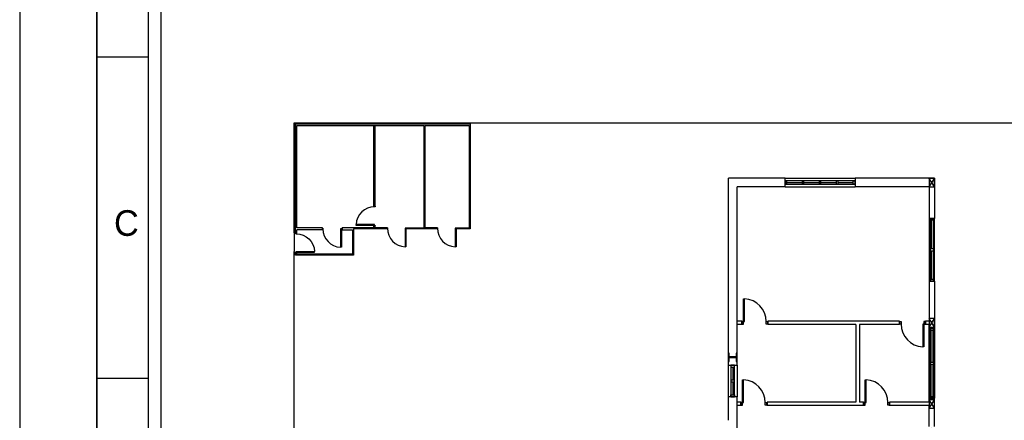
# Model space of a CAD drawing. Header units: millimetres. Extents: x -559 to 10735, y -2326 to 222.
# Tile 489 of 656: x 3643 to 3795, y -1332 to -1270. Entities that reach past the tile are written whole.
import ezdxf

# ---------------------------------------------------------------- set-up
doc = ezdxf.new("R2010")
doc.units = ezdxf.units.MM
doc.header["$LTSCALE"] = 4
for name, color, linetype in [('Extremos da Area Total', 253, 'Continuous'), ('Modelo', 251, 'Continuous'), ('Modificaçoes da Planta Baixa', 255, 'Continuous'), ('Planta Baixa', 251, 'Continuous')]:
    doc.layers.add(name, color=color, linetype=linetype)

# ---------------------------------------------------------------- blocks, each defined once
blk = doc.blocks.new('AUW01D3S-flat-9-flat-1')
at = {"color": 9}
for p, q in [((-0.075, 0), (-0.075, 1.8)), ((0.075, 0), (0.075, 1.8))]:
    blk.add_line(p, q, dxfattribs=at)
blk = doc.blocks.new('AUD18D1S-flat-19-flat-1')
at = {"color": 9}
for p, q in [((-0.075, 1.8), (0.075, 1.8)), ((0.075, 0), (-0.075, 0))]:
    blk.add_line(p, q, dxfattribs=at)
blk = doc.blocks.new('AUD19D1S-flat-19-flat-1')
at = {"color": 9}
for p, q in [((0, 1.8), (0, 1.8)), ((0, 0), (0, 0))]:
    blk.add_line(p, q, dxfattribs=at)
blk = doc.blocks.new('AUD37D1S-flat-53-flat-1')
at = {"color": 9}
for p, q in [((-0.05, 0.05), (-0.05, 0)), ((0.05, 0.05), (-0.05, 0.05)), ((-0.05, 0), (0.05, 0)), ((0.05, 0), (0.05, 0.05))]:
    blk.add_line(p, q, dxfattribs=at)
at = {"color": 9, "oblique": 36.8699, "width": 1.25, "flags": 3}
for p in [(-0.05, 0.05), (0, 0.05), (0.05, 0.05)]:
    blk.add_attdef('JAMBPT', p, '', height=0.00632, rotation=153.4349, dxfattribs=at)
at = {"color": 9, "width": 0.5, "flags": 3}
for p in [(-0.05, 0.05), (0, 0.05)]:
    blk.add_attdef('JAMBPT', p, '', height=0.01, rotation=90, dxfattribs=at)
blk = doc.blocks.new('AUD37D1S-flat-52-flat-1')
at = {"color": 9}
for p, q in [((-0.05, 0), (0.05, 0)), ((-0.05, -0.05), (-0.05, 0)), ((0.05, 0), (0.05, -0.05)), ((0.05, -0.05), (-0.05, -0.05))]:
    blk.add_line(p, q, dxfattribs=at)
at = {"color": 9, "text_generation_flag": 4, "flags": 3}
for p, height, rotation, width in [((-0.05, -0.05), 0.00632, 206.5651, 1.25), ((-0.05, -0.05), 0.01, 270, 0.5), ((0, -0.05), 0.00632, 206.5651, 1.25), ((0, -0.05), 0.01, 270, 0.5), ((0.05, -0.05), 0.00632, 206.5651, 1.25)]:
    blk.add_attdef('JAMBPT', p, '', height=height, rotation=rotation, dxfattribs=dict(at, width=width))
blk = doc.blocks.new('AUD40D1S-flat-18-flat-1')
at = {"color": 9}
for p, q in [((-0.05, 0.9), (-0.05, -0.9)), ((0.05, 0.9), (-0.05, 0.9)), ((0.05, -0.9), (0.05, 0.9)), ((-0.05, -0.9), (0.05, -0.9))]:
    blk.add_line(p, q, dxfattribs=at)
blk = doc.blocks.new('AUD40D1S-flat-17-flat-1')
at = {"color": 9}
for p, q in [((-0.05, 0.9), (-0.05, -0.9)), ((0.05, 0.9), (-0.05, 0.9)), ((0.05, -0.9), (0.05, 0.9)), ((-0.05, -0.9), (0.05, -0.9))]:
    blk.add_line(p, q, dxfattribs=at)
blk = doc.blocks.new('AUD37D1S-flat-51-flat-1')
at = {"color": 9}
for p, q in [((-0.05, 0.05), (-0.05, 0)), ((0.05, 0.05), (-0.05, 0.05)), ((-0.05, 0), (0.05, 0)), ((0.05, 0), (0.05, 0.05))]:
    blk.add_line(p, q, dxfattribs=at)
at = {"color": 9, "oblique": 36.8699, "width": 1.25, "flags": 3}
for p in [(-0.05, 0.05), (0, 0.05), (0.05, 0.05)]:
    blk.add_attdef('JAMBPT', p, '', height=0.00632, rotation=153.4349, dxfattribs=at)
at = {"color": 9, "width": 0.5, "flags": 3}
for p in [(-0.05, 0.05), (0, 0.05)]:
    blk.add_attdef('JAMBPT', p, '', height=0.01, rotation=90, dxfattribs=at)
blk = doc.blocks.new('AUW01D1S-flat-22-flat-1')
at = {"color": 9}
blk.add_line((0, -0.4125), (0, 0.4125), dxfattribs=at)
blk = doc.blocks.new('AUW01D1S-flat-21-flat-1')
at = {"color": 9}
blk.add_line((0, -0.4125), (0, 0.4125), dxfattribs=at)
blk = doc.blocks.new('AUW01D3S-flat-5-flat-1')
at = {"color": 9}
for p, q in [((-0.075, 0), (-0.075, -2)), ((0.075, 0), (0.075, -2))]:
    blk.add_line(p, q, dxfattribs=at)
blk = doc.blocks.new('AUD18D1S-flat-15-flat-1')
at = {"color": 9}
for p, q in [((-0.075, 0), (0.075, 0)), ((0.075, -2), (-0.075, -2))]:
    blk.add_line(p, q, dxfattribs=at)
blk = doc.blocks.new('AUD19D1S-flat-15-flat-1')
at = {"color": 9}
for p, q in [((0, 0), (0, 0)), ((0, -2), (0, -2))]:
    blk.add_line(p, q, dxfattribs=at)
blk = doc.blocks.new('AUD37D1S-flat-41-flat-1')
at = {"color": 9}
for p, q in [((0.05, 0), (-0.05, 0)), ((-0.05, 0), (-0.05, -0.05)), ((0.05, -0.05), (0.05, 0)), ((-0.05, -0.05), (0.05, -0.05))]:
    blk.add_line(p, q, dxfattribs=at)
at = {"color": 9, "oblique": 36.8699, "width": 1.25, "flags": 3}
for p in [(-0.05, -0.05), (0, -0.05), (0.05, -0.05)]:
    blk.add_attdef('JAMBPT', p, '', height=0.00632, rotation=333.4349, dxfattribs=at)
at = {"color": 9, "width": 0.5, "flags": 3}
for p in [(0, -0.05), (0.05, -0.05)]:
    blk.add_attdef('JAMBPT', p, '', height=0.01, rotation=270, dxfattribs=at)
blk = doc.blocks.new('AUD37D1S-flat-40-flat-1')
at = {"color": 9}
for p, q in [((-0.05, 0.05), (0.05, 0.05)), ((-0.05, 0), (-0.05, 0.05)), ((0.05, 0), (-0.05, 0)), ((0.05, 0.05), (0.05, 0))]:
    blk.add_line(p, q, dxfattribs=at)
at = {"color": 9, "text_generation_flag": 4, "flags": 3}
for p, height, rotation, width in [((-0.05, 0.05), 0.00632, 26.5651, 1.25), ((0, 0.05), 0.01, 90, 0.5), ((0, 0.05), 0.00632, 26.5651, 1.25), ((0.05, 0.05), 0.01, 90, 0.5), ((0.05, 0.05), 0.00632, 26.5651, 1.25)]:
    blk.add_attdef('JAMBPT', p, '', height=height, rotation=rotation, dxfattribs=dict(at, width=width))
blk = doc.blocks.new('AUD40D1S-flat-10-flat-1')
at = {"color": 9}
for p, q in [((0.05, 1), (-0.05, 1)), ((-0.05, 1), (-0.05, -1)), ((0.05, -1), (0.05, 1)), ((-0.05, -1), (0.05, -1))]:
    blk.add_line(p, q, dxfattribs=at)
blk = doc.blocks.new('AUD40D1S-flat-9-flat-1')
at = {"color": 9}
for p, q in [((0.05, 1), (-0.05, 1)), ((-0.05, 1), (-0.05, -1)), ((0.05, -1), (0.05, 1)), ((-0.05, -1), (0.05, -1))]:
    blk.add_line(p, q, dxfattribs=at)
blk = doc.blocks.new('AUD37D1S-flat-39-flat-1')
at = {"color": 9}
for p, q in [((0.05, 0), (-0.05, 0)), ((-0.05, 0), (-0.05, -0.05)), ((0.05, -0.05), (0.05, 0)), ((-0.05, -0.05), (0.05, -0.05))]:
    blk.add_line(p, q, dxfattribs=at)
at = {"color": 9, "oblique": 36.8699, "width": 1.25, "flags": 3}
for p in [(-0.05, -0.05), (0, -0.05), (0.05, -0.05)]:
    blk.add_attdef('JAMBPT', p, '', height=0.00632, rotation=333.4349, dxfattribs=at)
at = {"color": 9, "width": 0.5, "flags": 3}
for p in [(0, -0.05), (0.05, -0.05)]:
    blk.add_attdef('JAMBPT', p, '', height=0.01, rotation=270, dxfattribs=at)
blk = doc.blocks.new('AUW01D1S-flat-14-flat-1')
at = {"color": 9}
blk.add_line((0, 0.4625), (0, -0.4625), dxfattribs=at)
blk = doc.blocks.new('AUW01D1S-flat-13-flat-1')
at = {"color": 9}
blk.add_line((0, 0.4625), (0, -0.4625), dxfattribs=at)
blk = doc.blocks.new('AUW01D3S-flat-4-flat-1')
at = {"color": 9}
for p, q in [((0, 0.125), (2, 0.125)), ((0, -0.125), (2, -0.125))]:
    blk.add_line(p, q, dxfattribs=at)
blk = doc.blocks.new('AUD18D1S-flat-14-flat-1')
at = {"color": 9}
for p, q in [((0, -0.125), (0, 0.125)), ((2, 0.125), (2, -0.125))]:
    blk.add_line(p, q, dxfattribs=at)
blk = doc.blocks.new('AUD19D1S-flat-14-flat-1')
at = {"color": 9}
for p, q in [((0, 0), (0, 0)), ((2, 0), (2, 0))]:
    blk.add_line(p, q, dxfattribs=at)
blk = doc.blocks.new('AUD37D1S-flat-38-flat-1')
at = {"color": 9}
for p, q in [((0, 0.05), (0, -0.05)), ((0.05, 0.05), (0, 0.05)), ((0.05, -0.05), (0.05, 0.05)), ((0, -0.05), (0.05, -0.05))]:
    blk.add_line(p, q, dxfattribs=at)
at = {"color": 9, "oblique": 36.8699, "width": 1.25, "flags": 3}
for p in [(0.05, 0.05), (0.05, 0), (0.05, -0.05)]:
    blk.add_attdef('JAMBPT', p, '', height=0.00632, rotation=63.4349, dxfattribs=at)
at = {"color": 9, "width": 0.5, "flags": 3}
for p in [(0.05, 0.05), (0.05, 0)]:
    blk.add_attdef('JAMBPT', p, '', height=0.01, dxfattribs=at)
blk = doc.blocks.new('AUD37D1S-flat-37-flat-1')
at = {"color": 9}
for p, q in [((-0.05, 0.05), (0, 0.05)), ((-0.05, -0.05), (-0.05, 0.05)), ((0, 0.05), (0, -0.05)), ((0, -0.05), (-0.05, -0.05))]:
    blk.add_line(p, q, dxfattribs=at)
at = {"color": 9, "text_generation_flag": 4, "flags": 3}
for p, height, rotation, width in [((-0.05, 0.05), 0.01, 180, 0.5), ((-0.05, 0), 0.01, 180, 0.5), ((-0.05, 0.05), 0.00632, 116.5651, 1.25), ((-0.05, 0), 0.00632, 116.5651, 1.25), ((-0.05, -0.05), 0.00632, 116.5651, 1.25)]:
    blk.add_attdef('JAMBPT', p, '', height=height, rotation=rotation, dxfattribs=dict(at, width=width))
blk = doc.blocks.new('AUD40D1S-flat-8-flat-1')
at = {"color": 9}
for p, q in [((-1, 0.05), (-1, -0.05)), ((1, 0.05), (-1, 0.05)), ((1, -0.05), (1, 0.05)), ((-1, -0.05), (1, -0.05))]:
    blk.add_line(p, q, dxfattribs=at)
blk = doc.blocks.new('AUD40D1S-flat-7-flat-1')
at = {"color": 9}
for p, q in [((-1, 0.05), (-1, -0.05)), ((1, 0.05), (-1, 0.05)), ((1, -0.05), (1, 0.05)), ((-1, -0.05), (1, -0.05))]:
    blk.add_line(p, q, dxfattribs=at)
blk = doc.blocks.new('AUD37D1S-flat-36-flat-1')
at = {"color": 9}
for p, q in [((0, 0.05), (0, -0.05)), ((0.05, 0.05), (0, 0.05)), ((0.05, -0.05), (0.05, 0.05)), ((0, -0.05), (0.05, -0.05))]:
    blk.add_line(p, q, dxfattribs=at)
at = {"color": 9, "oblique": 36.8699, "width": 1.25, "flags": 3}
for p in [(0.05, 0.05), (0.05, 0), (0.05, -0.05)]:
    blk.add_attdef('JAMBPT', p, '', height=0.00632, rotation=63.4349, dxfattribs=at)
at = {"color": 9, "width": 0.5, "flags": 3}
for p in [(0.05, 0.05), (0.05, 0)]:
    blk.add_attdef('JAMBPT', p, '', height=0.01, dxfattribs=at)
blk = doc.blocks.new('AUD37D1S-flat-35-flat-1')
at = {"color": 9}
for p, q in [((0, 0.05), (0, -0.05)), ((0.05, 0.05), (0, 0.05)), ((0.05, -0.05), (0.05, 0.05)), ((0, -0.05), (0.05, -0.05))]:
    blk.add_line(p, q, dxfattribs=at)
at = {"color": 9, "oblique": 36.8699, "width": 1.25, "flags": 3}
for p in [(0.05, 0.05), (0.05, 0), (0.05, -0.05)]:
    blk.add_attdef('JAMBPT', p, '', height=0.00632, rotation=63.4349, dxfattribs=at)
at = {"color": 9, "width": 0.5, "flags": 3}
for p in [(0.05, 0.05), (0.05, 0)]:
    blk.add_attdef('JAMBPT', p, '', height=0.01, dxfattribs=at)
blk = doc.blocks.new('AUD37D1S-flat-34-flat-1')
at = {"color": 9}
for p, q in [((0, 0.05), (0, -0.05)), ((0.05, 0.05), (0, 0.05)), ((0.05, -0.05), (0.05, 0.05)), ((0, -0.05), (0.05, -0.05))]:
    blk.add_line(p, q, dxfattribs=at)
at = {"color": 9, "oblique": 36.8699, "width": 1.25, "flags": 3}
for p in [(0.05, 0.05), (0.05, 0), (0.05, -0.05)]:
    blk.add_attdef('JAMBPT', p, '', height=0.00632, rotation=63.4349, dxfattribs=at)
at = {"color": 9, "width": 0.5, "flags": 3}
for p in [(0.05, 0.05), (0.05, 0)]:
    blk.add_attdef('JAMBPT', p, '', height=0.01, dxfattribs=at)
blk = doc.blocks.new('AUW01D1S-flat-12-flat-1')
at = {"color": 9}
blk.add_line((-0.21875, 0), (0.21875, 0), dxfattribs=at)
blk = doc.blocks.new('AUW01D1S-flat-11-flat-1')
at = {"color": 9}
blk.add_line((-0.21875, 0), (0.21875, 0), dxfattribs=at)
blk = doc.blocks.new('AUW01D1S-flat-10-flat-1')
at = {"color": 9}
blk.add_line((-0.21875, 0), (0.21875, 0), dxfattribs=at)
blk = doc.blocks.new('AUW01D1S-flat-9-flat-1')
at = {"color": 9}
blk.add_line((-0.21875, 0), (0.21875, 0), dxfattribs=at)
blk = doc.blocks.new('AUW01D3S-flat-1-flat-1')
at = {"color": 9}
for p, q in [((-0.125, 0), (-0.125, -0.9)), ((0.125, 0), (0.125, -0.9))]:
    blk.add_line(p, q, dxfattribs=at)
blk = doc.blocks.new('AUD18D1S-flat-11-flat-1')
at = {"color": 9}
for p, q in [((-0.125, 0), (0.125, 0)), ((0.125, -0.9), (-0.125, -0.9))]:
    blk.add_line(p, q, dxfattribs=at)
blk = doc.blocks.new('AUD19D1S-flat-11-flat-1')
at = {"color": 9}
for p, q in [((0, 0), (0, 0)), ((0, -0.9), (0, -0.9))]:
    blk.add_line(p, q, dxfattribs=at)
blk = doc.blocks.new('AUD37D1S-flat-25-flat-1')
at = {"color": 9}
for p, q in [((0.05, 0), (-0.05, 0)), ((-0.05, 0), (-0.05, -0.05)), ((0.05, -0.05), (0.05, 0)), ((-0.05, -0.05), (0.05, -0.05))]:
    blk.add_line(p, q, dxfattribs=at)
at = {"color": 9, "oblique": 36.8699, "width": 1.25, "flags": 3}
for p in [(-0.05, -0.05), (0, -0.05), (0.05, -0.05)]:
    blk.add_attdef('JAMBPT', p, '', height=0.00632, rotation=333.4349, dxfattribs=at)
at = {"color": 9, "width": 0.5, "flags": 3}
for p in [(0, -0.05), (0.05, -0.05)]:
    blk.add_attdef('JAMBPT', p, '', height=0.01, rotation=270, dxfattribs=at)
blk = doc.blocks.new('AUD37D1S-flat-24-flat-1')
at = {"color": 9}
for p, q in [((-0.05, 0.05), (0.05, 0.05)), ((-0.05, 0), (-0.05, 0.05)), ((0.05, 0), (-0.05, 0)), ((0.05, 0.05), (0.05, 0))]:
    blk.add_line(p, q, dxfattribs=at)
at = {"color": 9, "text_generation_flag": 4, "flags": 3}
for p, height, rotation, width in [((-0.05, 0.05), 0.00632, 26.5651, 1.25), ((0, 0.05), 0.01, 90, 0.5), ((0, 0.05), 0.00632, 26.5651, 1.25), ((0.05, 0.05), 0.01, 90, 0.5), ((0.05, 0.05), 0.00632, 26.5651, 1.25)]:
    blk.add_attdef('JAMBPT', p, '', height=height, rotation=rotation, dxfattribs=dict(at, width=width))
blk = doc.blocks.new('AUD40D1S-flat-2-flat-1')
at = {"color": 9}
for p, q in [((0.05, 0.45), (-0.05, 0.45)), ((-0.05, 0.45), (-0.05, -0.45)), ((0.05, -0.45), (0.05, 0.45)), ((-0.05, -0.45), (0.05, -0.45))]:
    blk.add_line(p, q, dxfattribs=at)
blk = doc.blocks.new('AUD40D1S-flat-1-flat-1')
at = {"color": 9}
for p, q in [((0.05, 0.45), (-0.05, 0.45)), ((-0.05, 0.45), (-0.05, -0.45)), ((0.05, -0.45), (0.05, 0.45)), ((-0.05, -0.45), (0.05, -0.45))]:
    blk.add_line(p, q, dxfattribs=at)
blk = doc.blocks.new('AUD37D1S-flat-23-flat-1')
at = {"color": 9}
for p, q in [((0.05, 0), (-0.05, 0)), ((-0.05, 0), (-0.05, -0.05)), ((0.05, -0.05), (0.05, 0)), ((-0.05, -0.05), (0.05, -0.05))]:
    blk.add_line(p, q, dxfattribs=at)
at = {"color": 9, "oblique": 36.8699, "width": 1.25, "flags": 3}
for p in [(-0.05, -0.05), (0, -0.05), (0.05, -0.05)]:
    blk.add_attdef('JAMBPT', p, '', height=0.00632, rotation=333.4349, dxfattribs=at)
at = {"color": 9, "width": 0.5, "flags": 3}
for p in [(0, -0.05), (0.05, -0.05)]:
    blk.add_attdef('JAMBPT', p, '', height=0.01, rotation=270, dxfattribs=at)
blk = doc.blocks.new('AUW01D1S-flat-2-flat-1')
at = {"color": 9}
blk.add_line((0, 0.1875), (0, -0.1875), dxfattribs=at)
blk = doc.blocks.new('AUW01D1S-flat-1-flat-1')
at = {"color": 9}
blk.add_line((0, 0.1875), (0, -0.1875), dxfattribs=at)
blk = doc.blocks.new('AUD18D1S-flat-8-flat-1')
at = {"color": 9}
for p, q in [((0, -0.05), (0, 0.05)), ((0.75, 0.05), (0.75, -0.05))]:
    blk.add_line(p, q, dxfattribs=at)
blk = doc.blocks.new('AUD19D1S-flat-8-flat-1')
at = {"color": 9}
for p, q in [((0, 0), (0, 0)), ((0.75, 0), (0.75, 0))]:
    blk.add_line(p, q, dxfattribs=at)
blk = doc.blocks.new('AUD37D1S-flat-18-flat-1')
at = {"color": 9}
for p, q in [((0, 0.0375), (0, -0.0375)), ((0.05, 0.0375), (0, 0.0375)), ((0.05, -0.0375), (0.05, 0.0375)), ((0, -0.0375), (0.05, -0.0375))]:
    blk.add_line(p, q, dxfattribs=at)
at = {"color": 9, "oblique": 22.61986, "width": 1.083333, "flags": 3}
for p in [(0.05, 0.0375), (0.05, 0), (0.05, -0.0375)]:
    blk.add_attdef('JAMBPT', p, '', height=0.00588, rotation=56.30993, dxfattribs=at)
at = {"color": 9, "width": 0.666667, "flags": 3}
for p in [(0.05, 0.0375), (0.05, 0)]:
    blk.add_attdef('JAMBPT', p, '', height=0.0075, dxfattribs=at)
blk = doc.blocks.new('AUD37D1S-flat-17-flat-1')
at = {"color": 9}
for p, q in [((-0.05, 0.0375), (0, 0.0375)), ((-0.05, -0.0375), (-0.05, 0.0375)), ((0, 0.0375), (0, -0.0375)), ((0, -0.0375), (-0.05, -0.0375))]:
    blk.add_line(p, q, dxfattribs=at)
at = {"color": 9, "text_generation_flag": 4, "flags": 3}
for p, height, rotation, width in [((-0.05, 0.0375), 0.0075, 180, 0.666667), ((-0.05, 0), 0.0075, 180, 0.666667), ((-0.05, 0.0375), 0.00588, 123.69007, 1.083333), ((-0.05, 0), 0.00588, 123.69007, 1.083333), ((-0.05, -0.0375), 0.00588, 123.69007, 1.083333)]:
    blk.add_attdef('JAMBPT', p, '', height=height, rotation=rotation, dxfattribs=dict(at, width=width))
blk = doc.blocks.new('AUD41D1S-flat-8-flat-1')
at = {"color": 9}
for p, q in [((-0.375, 0.0375), (-0.375, -0.0375)), ((0.375, -0.0375), (0.375, 0.0375))]:
    blk.add_line(p, q, dxfattribs=at)
blk = doc.blocks.new('AUD29D1S-flat-12-flat-1')
at = {"color": 9}
for p, q in [((-0.325, 0.65), (-0.293, 0.65)), ((-0.325, 0), (-0.325, 0.65)), ((-0.293, 0), (-0.293, 0.65)), ((-0.325, 0), (-0.293, 0))]:
    blk.add_line(p, q, dxfattribs=at)
blk.add_ellipse((-0.325, 0), major_axis=(-0.46, 0.46), ratio=1, start_param=3.926991, end_param=5.449157, dxfattribs=at)
blk = doc.blocks.new('AUD18D1S-flat-7-flat-1')
at = {"color": 9}
for p, q in [((0, -0.05), (0, 0.05)), ((0.75, 0.05), (0.75, -0.05))]:
    blk.add_line(p, q, dxfattribs=at)
blk = doc.blocks.new('AUD19D1S-flat-7-flat-1')
at = {"color": 9}
for p, q in [((0, 0), (0, 0)), ((0.75, 0), (0.75, 0))]:
    blk.add_line(p, q, dxfattribs=at)
blk = doc.blocks.new('AUD37D1S-flat-16-flat-1')
at = {"color": 9}
for p, q in [((0, 0.0375), (0, -0.0375)), ((0.05, 0.0375), (0, 0.0375)), ((0.05, -0.0375), (0.05, 0.0375)), ((0, -0.0375), (0.05, -0.0375))]:
    blk.add_line(p, q, dxfattribs=at)
at = {"color": 9, "oblique": 22.61986, "width": 1.083333, "flags": 3}
for p in [(0.05, 0.0375), (0.05, 0), (0.05, -0.0375)]:
    blk.add_attdef('JAMBPT', p, '', height=0.00588, rotation=56.30993, dxfattribs=at)
at = {"color": 9, "width": 0.666667, "flags": 3}
for p in [(0.05, 0.0375), (0.05, 0)]:
    blk.add_attdef('JAMBPT', p, '', height=0.0075, dxfattribs=at)
blk = doc.blocks.new('AUD37D1S-flat-15-flat-1')
at = {"color": 9}
for p, q in [((-0.05, 0.0375), (0, 0.0375)), ((-0.05, -0.0375), (-0.05, 0.0375)), ((0, 0.0375), (0, -0.0375)), ((0, -0.0375), (-0.05, -0.0375))]:
    blk.add_line(p, q, dxfattribs=at)
at = {"color": 9, "text_generation_flag": 4, "flags": 3}
for p, height, rotation, width in [((-0.05, 0.0375), 0.0075, 180, 0.666667), ((-0.05, 0), 0.0075, 180, 0.666667), ((-0.05, 0.0375), 0.00588, 123.69007, 1.083333), ((-0.05, 0), 0.00588, 123.69007, 1.083333), ((-0.05, -0.0375), 0.00588, 123.69007, 1.083333)]:
    blk.add_attdef('JAMBPT', p, '', height=height, rotation=rotation, dxfattribs=dict(at, width=width))
blk = doc.blocks.new('AUD41D1S-flat-7-flat-1')
at = {"color": 9}
for p, q in [((-0.375, 0.0375), (-0.375, -0.0375)), ((0.375, -0.0375), (0.375, 0.0375))]:
    blk.add_line(p, q, dxfattribs=at)
blk = doc.blocks.new('AUD29D1S-flat-11-flat-1')
at = {"color": 9}
for p, q in [((-0.325, 0.65), (-0.293, 0.65)), ((-0.325, 0), (-0.325, 0.65)), ((-0.293, 0), (-0.293, 0.65)), ((-0.325, 0), (-0.293, 0))]:
    blk.add_line(p, q, dxfattribs=at)
blk.add_ellipse((-0.325, 0), major_axis=(-0.46, 0.46), ratio=1, start_param=3.926991, end_param=5.449157, dxfattribs=at)
blk = doc.blocks.new('AUD18D1S-flat-6-flat-1')
at = {"color": 9}
for p, q in [((-0.75, -0.05), (-0.75, 0.05)), ((0, 0.05), (0, -0.05))]:
    blk.add_line(p, q, dxfattribs=at)
blk = doc.blocks.new('AUD19D1S-flat-6-flat-1')
at = {"color": 9}
for p, q in [((-0.75, 0), (-0.75, 0)), ((0, 0), (0, 0))]:
    blk.add_line(p, q, dxfattribs=at)
blk = doc.blocks.new('AUD37D1S-flat-14-flat-1')
at = {"color": 9}
for p, q in [((-0.05, 0.0375), (-0.05, -0.0375)), ((0, 0.0375), (-0.05, 0.0375)), ((0, -0.0375), (0, 0.0375)), ((-0.05, -0.0375), (0, -0.0375))]:
    blk.add_line(p, q, dxfattribs=at)
at = {"color": 9, "width": 0.666667, "flags": 3}
for p in [(-0.05, 0), (-0.05, -0.0375)]:
    blk.add_attdef('JAMBPT', p, '', height=0.0075, rotation=180, dxfattribs=at)
at = {"color": 9, "oblique": 22.61986, "width": 1.083333, "flags": 3}
for p in [(-0.05, 0.0375), (-0.05, 0), (-0.05, -0.0375)]:
    blk.add_attdef('JAMBPT', p, '', height=0.00588, rotation=236.30993, dxfattribs=at)
blk = doc.blocks.new('AUD37D1S-flat-13-flat-1')
at = {"color": 9}
for p, q in [((0, -0.0375), (0, 0.0375)), ((0, 0.0375), (0.05, 0.0375)), ((0.05, 0.0375), (0.05, -0.0375)), ((0.05, -0.0375), (0, -0.0375))]:
    blk.add_line(p, q, dxfattribs=at)
at = {"color": 9, "text_generation_flag": 4, "width": 1.083333, "flags": 3}
for p in [(0.05, 0.0375), (0.05, 0), (0.05, -0.0375)]:
    blk.add_attdef('JAMBPT', p, '', height=0.00588, rotation=303.69007, dxfattribs=at)
at = {"color": 9, "text_generation_flag": 4, "width": 0.666667, "flags": 3}
for p in [(0.05, 0), (0.05, -0.0375)]:
    blk.add_attdef('JAMBPT', p, '', height=0.0075, dxfattribs=at)
blk = doc.blocks.new('AUD41D1S-flat-6-flat-1')
at = {"color": 9}
for p, q in [((-0.375, 0.0375), (-0.375, -0.0375)), ((0.375, -0.0375), (0.375, 0.0375))]:
    blk.add_line(p, q, dxfattribs=at)
blk = doc.blocks.new('AUD29D1S-flat-10-flat-1')
at = {"color": 9}
for p, q in [((0.325, 0), (0.293, 0)), ((0.293, 0), (0.293, -0.65)), ((0.325, 0), (0.325, -0.65)), ((0.325, -0.65), (0.293, -0.65))]:
    blk.add_line(p, q, dxfattribs=at)
blk.add_ellipse((0.325, 0), major_axis=(0.46, 0.46), ratio=1, start_param=2.356194, end_param=3.878361, dxfattribs=at)
blk = doc.blocks.new('AUD18D1S-flat-5-flat-1')
at = {"color": 9}
for p, q in [((0, -0.05), (0, 0.05)), ((0.75, 0.05), (0.75, -0.05))]:
    blk.add_line(p, q, dxfattribs=at)
blk = doc.blocks.new('AUD19D1S-flat-5-flat-1')
at = {"color": 9}
for p, q in [((0, 0), (0, 0)), ((0.75, 0), (0.75, 0))]:
    blk.add_line(p, q, dxfattribs=at)
blk = doc.blocks.new('AUD37D1S-flat-12-flat-1')
at = {"color": 9}
for p, q in [((0, 0.0375), (0, -0.0375)), ((0.05, 0.0375), (0, 0.0375)), ((0.05, -0.0375), (0.05, 0.0375)), ((0, -0.0375), (0.05, -0.0375))]:
    blk.add_line(p, q, dxfattribs=at)
at = {"color": 9, "oblique": 22.61986, "width": 1.083333, "flags": 3}
for p in [(0.05, 0.0375), (0.05, 0), (0.05, -0.0375)]:
    blk.add_attdef('JAMBPT', p, '', height=0.00588, rotation=56.30993, dxfattribs=at)
at = {"color": 9, "width": 0.666667, "flags": 3}
for p in [(0.05, 0.0375), (0.05, 0)]:
    blk.add_attdef('JAMBPT', p, '', height=0.0075, dxfattribs=at)
blk = doc.blocks.new('AUD37D1S-flat-11-flat-1')
at = {"color": 9}
for p, q in [((-0.05, 0.0375), (0, 0.0375)), ((-0.05, -0.0375), (-0.05, 0.0375)), ((0, 0.0375), (0, -0.0375)), ((0, -0.0375), (-0.05, -0.0375))]:
    blk.add_line(p, q, dxfattribs=at)
at = {"color": 9, "text_generation_flag": 4, "flags": 3}
for p, height, rotation, width in [((-0.05, 0.0375), 0.0075, 180, 0.666667), ((-0.05, 0), 0.0075, 180, 0.666667), ((-0.05, 0.0375), 0.00588, 123.69007, 1.083333), ((-0.05, 0), 0.00588, 123.69007, 1.083333), ((-0.05, -0.0375), 0.00588, 123.69007, 1.083333)]:
    blk.add_attdef('JAMBPT', p, '', height=height, rotation=rotation, dxfattribs=dict(at, width=width))
blk = doc.blocks.new('AUD41D1S-flat-5-flat-1')
at = {"color": 9}
for p, q in [((-0.375, 0.0375), (-0.375, -0.0375)), ((0.375, -0.0375), (0.375, 0.0375))]:
    blk.add_line(p, q, dxfattribs=at)
blk = doc.blocks.new('AUD29D1S-flat-9-flat-1')
at = {"color": 9}
for p, q in [((-0.325, 0.65), (-0.293, 0.65)), ((-0.325, 0), (-0.325, 0.65)), ((-0.293, 0), (-0.293, 0.65)), ((-0.325, 0), (-0.293, 0))]:
    blk.add_line(p, q, dxfattribs=at)
blk.add_ellipse((-0.325, 0), major_axis=(-0.46, 0.46), ratio=1, start_param=3.926991, end_param=5.449157, dxfattribs=at)
blk = doc.blocks.new('AUD29D1S-flat-5-flat-1')
at = {"color": 9}
for p, q in [((0.265, 0), (0.239, 0)), ((0.239, 0), (0.239, -0.53)), ((0.265, 0), (0.265, -0.53)), ((0.265, -0.53), (0.239, -0.53))]:
    blk.add_line(p, q, dxfattribs=at)
blk.add_ellipse((0.265, 0), major_axis=(-0.375, 0.375), ratio=1, start_param=0.785398, end_param=2.307564, dxfattribs=at)
blk = doc.blocks.new('AUD29D1S-flat-3-flat-1')
at = {"color": 9}
for p, q in [((0.265, 0), (0.239, 0)), ((0.239, 0), (0.239, -0.53)), ((0.265, 0), (0.265, -0.53)), ((0.265, -0.53), (0.239, -0.53))]:
    blk.add_line(p, q, dxfattribs=at)
blk.add_ellipse((0.265, 0), major_axis=(-0.375, 0.375), ratio=1, start_param=0.785398, end_param=2.307564, dxfattribs=at)
blk = doc.blocks.new('AUD29D1S-flat-2-flat-1')
at = {"color": 9}
for p, q in [((0.265, 0), (0.239, 0)), ((0.239, 0), (0.239, -0.53)), ((0.265, 0), (0.265, -0.53)), ((0.265, -0.53), (0.239, -0.53))]:
    blk.add_line(p, q, dxfattribs=at)
blk.add_ellipse((0.265, 0), major_axis=(-0.375, 0.375), ratio=1, start_param=0.785398, end_param=2.307564, dxfattribs=at)
blk = doc.blocks.new('AUD29D1S-flat-1-flat-1')
at = {"color": 9}
for p, q in [((-0.53, -0.265), (-0.53, -0.239)), ((0, -0.239), (-0.53, -0.239)), ((0, -0.265), (-0.53, -0.265)), ((0, -0.265), (0, -0.239))]:
    blk.add_line(p, q, dxfattribs=at)
blk.add_ellipse((0, -0.265), major_axis=(-0.375, 0.375), ratio=1, start_param=-0.785398, end_param=0.736768, dxfattribs=at)

msp = doc.modelspace()

# ---------------------------------------------------------------- linework, layer by layer
at = {"layer": 'Extremos da Area Total'}
msp.add_line((3685.39, -1302.87), (3685.39, -1305.72), dxfattribs=at)
msp.add_lwpolyline([(3685.39, -1302.87), (3685.39, -1285.94), (4188.19, -1285.94), (4188.19, -1431.23), (3685.39, -1431.23), (3685.39, -1305.72)], dxfattribs=at)
at = {"layer": 'Modelo'}
for p, q in [((3655.02, -1473.54), (3655.02, -1176.94)), ((3655.02, -1176.94), (3655.02, -1275.81)), ((3662.93, -1275.81), (3655.02, -1275.81)), ((3655.02, -1275.81), (3655.02, -1374.67)), ((3655.02, -1325.24), (3662.93, -1325.24))]:
    msp.add_line(p, q, dxfattribs=at)
for points in [[(3643.16, -1572.4), (4230.42, -1572.4), (4230.42, -1157.17), (3643.16, -1157.17)], [(3662.93, -1552.63), (4210.65, -1552.63), (4210.65, -1176.94), (3662.93, -1176.94)], [(4208.67, -1550.65), (3664.91, -1550.65), (3664.91, -1178.92), (4208.67, -1178.92)]]:
    msp.add_lwpolyline(points, close=True, dxfattribs=at)
at = {"layer": 'Modificaçoes da Planta Baixa'}
for p, q in [((3697.65, -1298.77), (3697.65, -1286.34)), ((3697.83, -1298.77), (3697.83, -1286.34)), ((3705.37, -1302.1), (3705.37, -1286.34)), ((3705.54, -1302.1), (3705.54, -1286.34)), ((3697.67, -1298.77), (3697.65, -1298.77)), ((3697.65, -1298.77), (3697.83, -1298.77)), ((3689.72, -1302.1), (3685.77, -1302.1)), ((3689.72, -1302.38), (3685.77, -1302.38)), ((3685.77, -1303.01), (3685.77, -1302.38)), ((3689.72, -1302.38), (3689.72, -1302.1)), ((3692.66, -1302.31), (3692.66, -1302.38)), ((3692.75, -1302.16), (3692.75, -1302.1)), ((3692.75, -1302.1), (3692.75, -1302.38)), ((3697.65, -1302.1), (3697.65, -1301.8)), ((3697.65, -1301.8), (3697.83, -1301.8)), ((3697.83, -1302.1), (3697.83, -1301.8)), ((3702.66, -1302.1), (3705.37, -1302.1)), ((3710.27, -1302.24), (3710.27, -1302.31)), ((3710.36, -1302.1), (3712.29, -1302.1)), ((3685.77, -1303.01), (3685.57, -1303.01)), ((3685.77, -1305.93), (3685.57, -1305.93)), ((3685.67, -1305.86), (3685.67, -1305.72)), ((3685.77, -1306.13), (3685.77, -1305.86))]:
    msp.add_line(p, q, dxfattribs=at)
for points in [[(3685.57, -1302.24), (3685.57, -1302.24), (3685.57, -1286.08), (3712.44, -1286.08), (3712.44, -1302.24), (3710.27, -1302.24)], [(3685.77, -1302.1), (3685.77, -1286.34), (3705.37, -1286.34)], [(3705.54, -1286.34), (3712.29, -1286.34), (3712.29, -1302.1)], [(3694.52, -1302.24), (3694.52, -1306.29), (3685.57, -1306.29), (3685.57, -1305.86)], [(3685.57, -1303.01), (3685.57, -1302.24)], [(3692.75, -1302.38), (3694.36, -1302.38), (3694.36, -1306.13), (3685.77, -1306.13), (3685.77, -1306.01)], [(3697.65, -1302.1), (3692.75, -1302.1)], [(3699.72, -1302.24), (3694.52, -1302.24)], [(3699.72, -1302.1), (3697.83, -1302.1)], [(3707.43, -1302.24), (3702.43, -1302.24)], [(3707.42, -1302.1), (3705.54, -1302.1)]]:
    msp.add_lwpolyline(points, dxfattribs=at)
for points in [[(3697.82, -1298.77), (3697.82, -1298.86), (3697.67, -1298.86), (3697.67, -1298.77)], [(3689.72, -1302.16), (3689.81, -1302.16), (3689.81, -1302.32), (3689.72, -1302.32)], [(3692.66, -1302.16), (3692.75, -1302.16), (3692.75, -1302.31), (3692.66, -1302.31)], [(3692.66, -1302.16), (3692.75, -1302.16), (3692.75, -1302.31), (3692.66, -1302.31)], [(3697.82, -1301.71), (3697.82, -1301.8), (3697.67, -1301.8), (3697.67, -1301.71)], [(3699.63, -1302.1), (3699.72, -1302.1), (3699.72, -1302.24), (3699.63, -1302.24)], [(3702.57, -1302.1), (3702.66, -1302.1), (3702.66, -1302.24), (3702.57, -1302.24)], [(3707.34, -1302.1), (3707.42, -1302.1), (3707.42, -1302.24), (3707.34, -1302.24)], [(3710.27, -1302.1), (3710.36, -1302.1), (3710.36, -1302.24), (3710.27, -1302.24)], [(3685.77, -1302.94), (3685.57, -1302.94), (3685.57, -1302.94), (3685.77, -1302.94)], [(3685.77, -1305.86), (3685.57, -1305.86), (3685.57, -1305.86), (3685.77, -1305.86)]]:
    msp.add_lwpolyline(points, close=True, dxfattribs=at)
at = {"layer": 'Planta Baixa'}
for p, q in [((3760.9, -1294.46), (3752.16, -1294.46)), ((3752.16, -1323.25), (3752.16, -1294.46)), ((3783.88, -1294.46), (3771.65, -1294.46)), ((3783.88, -1295.77), (3783.07, -1294.48)), ((3783.07, -1295.77), (3783.88, -1294.48)), ((3783.88, -1294.46), (3783.88, -1300.64)), ((3760.9, -1295.8), (3753.5, -1295.8)), ((3753.5, -1323.25), (3753.5, -1295.8)), ((3783.07, -1295.8), (3771.65, -1295.8)), ((3783.07, -1295.8), (3783.07, -1300.64)), ((3783.07, -1310.32), (3783.07, -1322.01)), ((3783.88, -1310.32), (3783.88, -1322.01)), ((3783.88, -1317.36), (3783.07, -1316.07)), ((3783.07, -1317.36), (3783.88, -1316.07)), ((3754.22, -1316.44), (3753.5, -1316.44)), ((3754.22, -1316.98), (3753.5, -1316.98)), ((3778.47, -1316.44), (3758.25, -1316.44)), ((3771.78, -1316.98), (3758.25, -1316.98)), ((3771.78, -1316.98), (3771.78, -1328.92)), ((3772.32, -1316.98), (3772.32, -1328.92)), ((3778.47, -1316.98), (3772.32, -1316.98)), ((3783.07, -1316.44), (3782.5, -1316.44)), ((3783.07, -1316.98), (3782.5, -1316.98)), ((3783.07, -1328.92), (3783.07, -1316.98)), ((3783.88, -1332.68), (3783.88, -1317.28)), ((3783.07, -1322.01), (3783.07, -1328.92)), ((3752.16, -1331.69), (3752.16, -1328.08)), ((3753.5, -1331.69), (3753.5, -1328.08)), ((3754.08, -1328.92), (3753.5, -1328.92)), ((3754.08, -1329.45), (3753.5, -1329.45)), ((3753.5, -1341.55), (3753.5, -1329.45)), ((3771.78, -1328.92), (3758.11, -1328.92)), ((3772.93, -1329.45), (3758.11, -1329.45)), ((3772.93, -1328.92), (3772.32, -1328.92)), ((3783.07, -1328.92), (3776.97, -1328.92)), ((3783.07, -1329.45), (3776.97, -1329.45)), ((3783.88, -1329.83), (3783.07, -1328.54)), ((3783.07, -1329.83), (3783.88, -1328.54)), ((3783.07, -1328.92), (3783.07, -1329.45)), ((3783.07, -1332.68), (3783.07, -1329.45)), ((3783.88, -1332.68), (3783.88, -1329.45))]:
    msp.add_line(p, q, dxfattribs=at)
for points in [[(3783.07, -1295.77), (3783.88, -1295.77), (3783.88, -1294.48), (3783.07, -1294.48)], [(3783.07, -1317.36), (3783.88, -1317.36), (3783.88, -1316.07), (3783.07, -1316.07)], [(3783.07, -1329.83), (3783.88, -1329.83), (3783.88, -1328.54), (3783.07, -1328.54)]]:
    msp.add_lwpolyline(points, close=True, dxfattribs=at)
msp.add_lwpolyline([(3752.19, -1322.65), (3752.29, -1322.65), (3752.29, -1322.12, -0.414214), (3752.35, -1322.06), (3753.32, -1322.06, -0.414214), (3753.37, -1322.12), (3753.37, -1322.65), (3753.48, -1322.65), (3753.48, -1321.36), (3753.37, -1321.36), (3753.37, -1321.9, -0.414214), (3753.32, -1321.95), (3752.35, -1321.95, -0.414214), (3752.29, -1321.9), (3752.29, -1321.36), (3752.19, -1321.36)], format="xyb", close=True, dxfattribs=at)

# ---------------------------------------------------------------- block references
at = {"layer": 'Modificaçoes da Planta Baixa', "xscale": 5.376215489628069, "yscale": 5.376215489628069, "zscale": 5.376215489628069}
for name, p in [('AUD29D1S-flat-1-flat-1', (3697.74, -1300.29)), ('AUD29D1S-flat-5-flat-1', (3691.23, -1302.24)), ('AUD29D1S-flat-2-flat-1', (3701.15, -1302.17)), ('AUD29D1S-flat-3-flat-1', (3708.85, -1302.17))]:
    msp.add_blockref(name, p, dxfattribs=at)
at = {"layer": 'Modificaçoes da Planta Baixa', "xscale": -5.376215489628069, "yscale": 5.376215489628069, "zscale": 5.376215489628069, "rotation": 90}
msp.add_blockref('AUD29D1S-flat-2-flat-1', (3685.67, -1304.43), dxfattribs=at)
at = {"layer": 'Planta Baixa', "xscale": 5.376215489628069, "yscale": 5.376215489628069, "zscale": 5.376215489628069}
for name, p in [('AUW01D3S-flat-4-flat-1', (3760.9, -1295.13)), ('AUD18D1S-flat-14-flat-1', (3760.9, -1295.13)), ('AUD37D1S-flat-38-flat-1', (3760.9, -1295.13)), ('AUD40D1S-flat-8-flat-1', (3766.27, -1295.13)), ('AUD40D1S-flat-7-flat-1', (3766.27, -1295.13)), ('AUD37D1S-flat-36-flat-1', (3763.52, -1295.13)), ('AUD37D1S-flat-35-flat-1', (3766.14, -1295.13)), ('AUD37D1S-flat-34-flat-1', (3768.76, -1295.13)), ('AUD37D1S-flat-37-flat-1', (3771.65, -1295.13)), ('AUD19D1S-flat-14-flat-1', (3760.9, -1295.13)), ('AUW01D1S-flat-12-flat-1', (3762.34, -1295.13)), ('AUW01D1S-flat-11-flat-1', (3764.96, -1295.13)), ('AUW01D1S-flat-10-flat-1', (3767.58, -1295.13)), ('AUW01D1S-flat-9-flat-1', (3770.2, -1295.13)), ('AUW01D3S-flat-9-flat-1', (3783.48, -1310.32)), ('AUD18D1S-flat-19-flat-1', (3783.48, -1310.32)), ('AUD37D1S-flat-52-flat-1', (3783.48, -1300.64)), ('AUD40D1S-flat-18-flat-1', (3783.48, -1305.48)), ('AUD40D1S-flat-17-flat-1', (3783.48, -1305.48)), ('AUD19D1S-flat-19-flat-1', (3783.48, -1310.32)), ('AUW01D1S-flat-21-flat-1', (3783.48, -1303.12)), ('AUD37D1S-flat-51-flat-1', (3783.48, -1305.61)), ('AUW01D1S-flat-22-flat-1', (3783.48, -1307.83)), ('AUD37D1S-flat-53-flat-1', (3783.48, -1310.32)), ('AUD29D1S-flat-11-flat-1', (3756.23, -1316.51)), ('AUD18D1S-flat-7-flat-1', (3754.22, -1316.71)), ('AUD37D1S-flat-16-flat-1', (3754.22, -1316.71)), ('AUD41D1S-flat-7-flat-1', (3756.23, -1316.71)), ('AUD19D1S-flat-7-flat-1', (3754.22, -1316.71)), ('AUD37D1S-flat-15-flat-1', (3758.25, -1316.71)), ('AUD18D1S-flat-6-flat-1', (3782.5, -1316.71)), ('AUD37D1S-flat-13-flat-1', (3778.47, -1316.71)), ('AUD41D1S-flat-6-flat-1', (3780.48, -1316.71)), ('AUD19D1S-flat-6-flat-1', (3782.5, -1316.71)), ('AUD29D1S-flat-10-flat-1', (3780.48, -1316.91)), ('AUD37D1S-flat-14-flat-1', (3782.5, -1316.71)), ('AUW01D3S-flat-5-flat-1', (3783.48, -1317.57)), ('AUD18D1S-flat-15-flat-1', (3783.48, -1317.57)), ('AUD37D1S-flat-41-flat-1', (3783.48, -1317.57)), ('AUD40D1S-flat-10-flat-1', (3783.48, -1322.95)), ('AUD40D1S-flat-9-flat-1', (3783.48, -1322.95)), ('AUW01D1S-flat-14-flat-1', (3783.48, -1320.33)), ('AUD19D1S-flat-15-flat-1', (3783.48, -1322.01)), ('AUW01D3S-flat-1-flat-1', (3752.83, -1323.25)), ('AUD18D1S-flat-11-flat-1', (3752.83, -1323.25)), ('AUD37D1S-flat-25-flat-1', (3752.83, -1323.25)), ('AUD40D1S-flat-2-flat-1', (3752.83, -1325.66)), ('AUD40D1S-flat-1-flat-1', (3752.83, -1325.66)), ('AUD19D1S-flat-11-flat-1', (3752.83, -1323.25)), ('AUW01D1S-flat-2-flat-1', (3752.83, -1324.52)), ('AUD37D1S-flat-39-flat-1', (3783.48, -1322.82)), ('AUW01D1S-flat-13-flat-1', (3783.48, -1325.57)), ('AUD37D1S-flat-23-flat-1', (3752.83, -1325.53)), ('AUW01D1S-flat-1-flat-1', (3752.83, -1326.81)), ('AUD29D1S-flat-12-flat-1', (3756.09, -1328.98)), ('AUD29D1S-flat-9-flat-1', (3774.95, -1328.98)), ('AUD37D1S-flat-24-flat-1', (3752.83, -1328.08)), ('AUD37D1S-flat-40-flat-1', (3783.48, -1328.33)), ('AUD18D1S-flat-8-flat-1', (3754.08, -1329.19)), ('AUD37D1S-flat-18-flat-1', (3754.08, -1329.19)), ('AUD41D1S-flat-8-flat-1', (3756.09, -1329.19)), ('AUD19D1S-flat-8-flat-1', (3754.08, -1329.19)), ('AUD37D1S-flat-17-flat-1', (3758.11, -1329.19)), ('AUD18D1S-flat-5-flat-1', (3772.93, -1329.19)), ('AUD37D1S-flat-12-flat-1', (3772.93, -1329.19)), ('AUD41D1S-flat-5-flat-1', (3774.95, -1329.19)), ('AUD19D1S-flat-5-flat-1', (3772.93, -1329.19)), ('AUD37D1S-flat-11-flat-1', (3776.97, -1329.19))]:
    msp.add_blockref(name, p, dxfattribs=at)

# ---------------------------------------------------------------- texts
at = {"layer": 'Modelo', "insert": (3657.67, -1299.38), "char_height": 3.95, "attachment_point": 1}
msp.add_mtext_dynamic_manual_height_columns('C', width=54.2922, gutter_width=19.77, heights=[0], dxfattribs=at)

doc.saveas('drawing.dxf')
